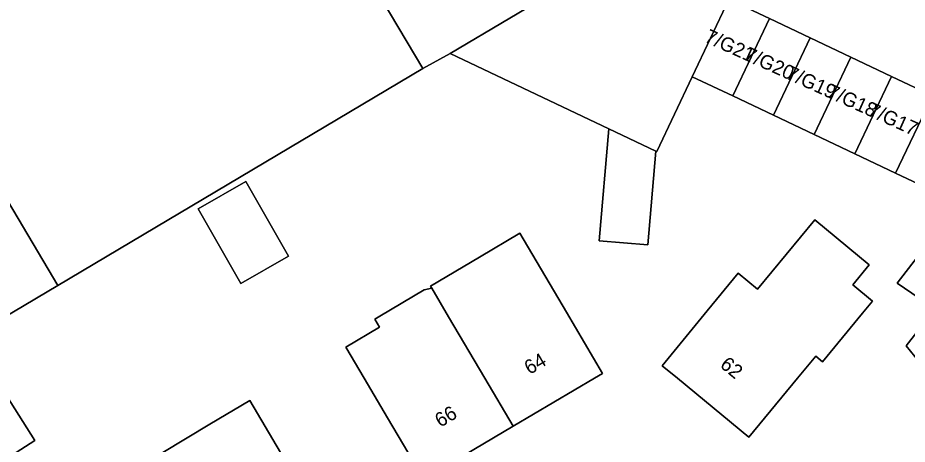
# Model space of a CAD drawing. Extents: x 159499 to 160349, y 382524 to 383273.
# Drawn here: x 159688.9 to 159751.6, y 382995.4 to 383025.4 of the extents above; entities that cross this region are included whole.
import ezdxf

# ---------------------------------------------------------------- set-up
doc = ezdxf.new("R2010")
doc.units = 0
for name, color, linetype in [('IMGEO_Erf', 7, 'Continuous'), ('IMGEO_Pand', 7, 'Continuous'), ('IMGEO_Pand_nummerreeks', 7, 'Continuous')]:
    doc.layers.add(name, color=color, linetype=linetype)

msp = doc.modelspace()

# ---------------------------------------------------------------- linework, layer by layer
at = {"layer": 'IMGEO_Erf'}
for points in [[(159754.041, 383036.627), (159751.091, 383035.561), (159748.141, 383034.494), (159745.192, 383033.428), (159742.586, 383030.512), (159740.345, 383028.003), (159740.305, 383027.958), (159739.133, 383026.645), (159741.889, 383025.338), (159744.757, 383023.978), (159747.624, 383022.618), (159750.492, 383021.257), (159753.36, 383019.897)], [(159753.643, 383013.086), (159750.775, 383014.446), (159747.907, 383015.807), (159745.039, 383017.167), (159742.172, 383018.527), (159739.304, 383019.887), (159736.443, 383021.244), (159733.94, 383015.967), (159733.862, 383016.004), (159733.304, 383009.403), (159729.882, 383009.693), (159730.549, 383017.575), (159719.37, 383022.877), (159717.447, 383021.814), (159691.726, 383006.538), (159684.709, 383002.371)]]:
    msp.add_lwpolyline(points, dxfattribs=at)
for points in [[(159707.992, 383008.609), (159704.632, 383006.683), (159701.62, 383011.936), (159704.98, 383013.863)], [(159758.283, 383010.865), (159753.467, 383004.946), (159750.876, 383006.697), (159755.183, 383012.265)], [(159748.919, 383007.996), (159747.755, 383006.585), (159749.142, 383005.441), (159748.44, 383004.59), (159745.617, 383001.169), (159745.143, 383001.56), (159743.853, 383000), (159740.42, 382995.85), (159735.39, 383000), (159734.311, 383000.89), (159737.493, 383004.747), (159739.679, 383007.397), (159741.037, 383006.277), (159745.073, 383011.167)], [(159727.581, 383004.651), (159730.118, 383000.341), (159729.54, 383000), (159723.819, 382996.623), (159717.522, 382992.906), (159714.972, 382997.208), (159713.315, 383000), (159712.015, 383002.191), (159714.397, 383003.603), (159714.066, 383004.161), (159714.428, 383004.375), (159717.552, 383006.226), (159718.079, 383006.352), (159717.995, 383006.494), (159721.45, 383008.543), (159724.297, 383010.231)], [(159762.795, 383000.858), (159759.987, 382998.579), (159756.7, 382995.911), (159751.525, 383002.289), (159754.195, 383005.716), (159756.505, 383008.608)], [(159690.111, 382995.622), (159686.864, 382993.555), (159688.454, 382990.878), (159685.435, 382989.085), (159685.312, 382989.012), (159681.628, 382995.217), (159682.313, 382997.354), (159684.01, 382998.362), (159683.51, 382999.204), (159686.583, 383001.161)], [(159709.442, 382988.11), (159705.787, 382985.943), (159705.426, 382986.552), (159704.379, 382985.932), (159701.969, 382984.504), (159702.329, 382983.897), (159698.602, 382981.689), (159697.438, 382983.652), (159698.025, 382984), (159693.595, 382991.475), (159696.407, 382993.142), (159699.135, 382994.785), (159702.448, 382996.78), (159705.257, 382998.445), (159707.969, 382993.869), (159710.519, 382989.567), (159709.083, 382988.716)]]:
    msp.add_lwpolyline(points, close=True, dxfattribs=at)
at = {"layer": 'IMGEO_Pand'}
for points in [[(159717.447, 383021.814), (159719.37, 383022.877), (159727.798, 383027.878), (159722.634, 383036.573), (159719.625, 383041.765), (159717.603, 383045.17), (159707.235, 383039.014)], [(159717.447, 383021.814), (159707.235, 383039.014), (159681.512, 383023.741), (159691.726, 383006.538)], [(159739.021, 383026.698), (159731.677, 383030.181), (159727.798, 383027.878), (159719.37, 383022.877), (159730.549, 383017.575), (159733.862, 383016.004), (159733.94, 383015.967), (159736.443, 383021.244)], [(159739.021, 383026.698), (159736.443, 383021.244), (159739.304, 383019.887), (159741.889, 383025.338), (159739.133, 383026.645)], [(159742.172, 383018.527), (159744.757, 383023.978), (159741.889, 383025.338), (159739.304, 383019.887)], [(159684.709, 383002.371), (159691.726, 383006.538), (159681.512, 383023.741), (159674.495, 383019.575)], [(159742.172, 383018.527), (159745.039, 383017.167), (159747.624, 383022.618), (159744.757, 383023.978)], [(159747.624, 383022.618), (159745.039, 383017.167), (159747.907, 383015.807), (159750.492, 383021.257)], [(159753.36, 383019.897), (159750.492, 383021.257), (159747.907, 383015.807), (159750.775, 383014.446)], [(159753.36, 383019.897), (159750.775, 383014.446), (159753.643, 383013.086), (159756.228, 383018.537)], [(159733.862, 383016.004), (159730.549, 383017.575), (159729.882, 383009.693), (159733.304, 383009.403)], [(159701.62, 383011.936), (159704.632, 383006.683), (159707.992, 383008.609), (159704.98, 383013.863)], [(159753.467, 383004.946), (159758.283, 383010.865), (159755.183, 383012.265), (159750.876, 383006.697)], [(159741.037, 383006.277), (159739.679, 383007.397), (159737.493, 383004.747), (159734.311, 383000.89), (159735.39, 383000), (159740.42, 382995.85), (159743.853, 383000), (159745.143, 383001.56), (159745.617, 383001.169), (159748.44, 383004.59), (159749.142, 383005.441), (159747.755, 383006.585), (159748.919, 383007.996), (159745.073, 383011.167)], [(159727.581, 383004.651), (159724.297, 383010.231), (159721.45, 383008.543), (159717.995, 383006.494), (159718.079, 383006.352), (159719.266, 383004.34), (159721.827, 383000), (159723.819, 382996.623), (159729.54, 383000), (159730.118, 383000.341)], [(159721.827, 383000), (159719.266, 383004.34), (159718.079, 383006.352), (159717.552, 383006.226), (159714.428, 383004.375), (159714.066, 383004.161), (159714.397, 383003.603), (159712.015, 383002.191), (159713.315, 383000), (159714.972, 382997.208), (159717.522, 382992.906), (159723.819, 382996.623)], [(159754.195, 383005.716), (159751.525, 383002.289), (159756.7, 382995.911), (159759.987, 382998.579)], [(159686.583, 383001.161), (159683.51, 382999.204), (159684.01, 382998.362), (159686.864, 382993.555), (159690.111, 382995.622)], [(159699.135, 382994.785), (159700.426, 382992.605), (159704.379, 382985.932), (159705.426, 382986.552), (159705.787, 382985.943), (159709.442, 382988.11), (159709.083, 382988.716), (159710.519, 382989.567), (159707.969, 382993.869), (159705.257, 382998.445), (159702.448, 382996.78)]]:
    msp.add_lwpolyline(points, close=True, dxfattribs=at)

# ---------------------------------------------------------------- texts
at = {"layer": 'IMGEO_Pand_nummerreeks'}
for s, rotation, p in [('7/G21', 335.75407, (159737.235, 383023.725)), ('7/G20', 335.75407, (159740.015, 383022.473)), ('7/G19', 335.75407, (159742.971, 383021.141)), ('7/G18', 335.75407, (159745.855, 383019.843)), ('7/G17', 335.75407, (159748.73, 383018.548)), ('64', 30.55011, (159724.975, 383000.232)), ('62', 320.47695, (159738.33, 383000.843)), ('66', 30.55011, (159718.678, 382996.515))]:
    msp.add_text(s, height=1, rotation=rotation, dxfattribs=at).set_placement(p)

doc.saveas('drawing.dxf')
